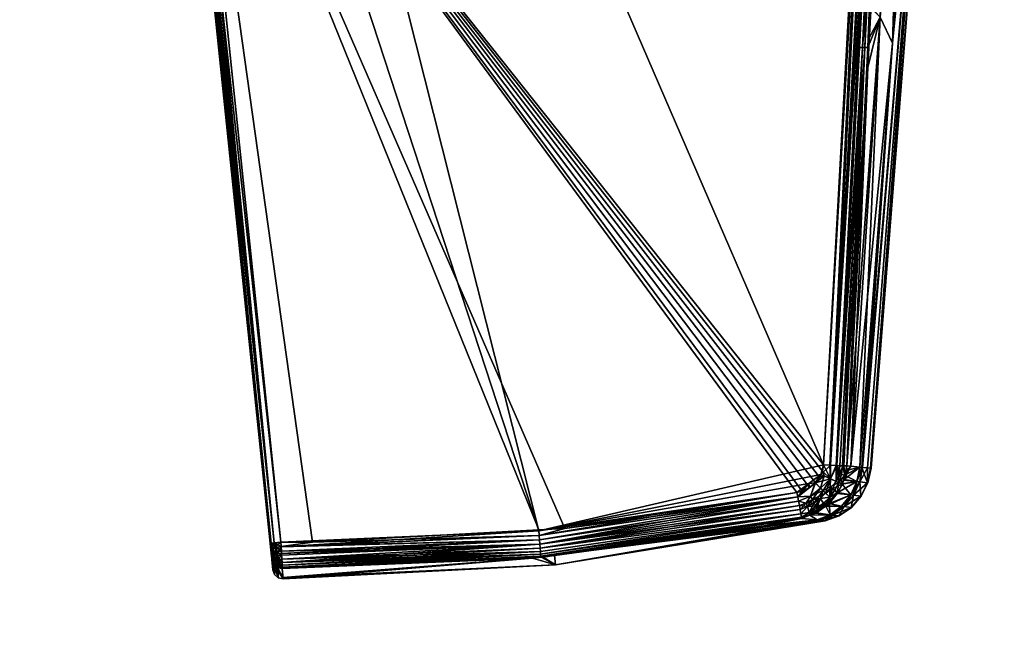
# Model space of a CAD drawing. Extents: x -0.061 to 0.061, y -0.223 to 0.032.
# Tile 391 of 656: x 0.031 to 0.06, y -0.07 to -0.052. Entities that reach past the tile are written whole.
import ezdxf

# ---------------------------------------------------------------- set-up
doc = ezdxf.new("R2010")
doc.units = 0
doc.layers.add('mesh', color=7, linetype='CONTINUOUS')

msp = doc.modelspace()

# ---------------------------------------------------------------- meshes
at = {"layer": 'mesh'}
mesh = msp.add_polyface(dxfattribs=at)
corners = [(0.021461, -0.107589, 0.272579), (0.024872, -0.003256, 0.261975), (0.024909, -0.003871, 0.261461), (0.011002, 0.01908, 0.280677), (0.011928, -0.092105, 0.285532), (0.008217, -0.090384, 0.286974), (0.015077, 0.016488, 0.278506), (0.017332, 0.014631, 0.276951), (0.01382, 0.017417, 0.279284), (0.024507, -0.007579, 0.258357), (0.024465, -0.00797, 0.25803), (0.024426, -0.008109, 0.257913), (0.021933, -0.014976, 0.252163), (0.019829, -0.114715, 0.26662), (0.022962, -0.012764, 0.254016), (0.021675, -0.015531, 0.251699), (0.018929, -0.116367, 0.265239), (0.017846, -0.117934, 0.263927), (0.019465, -0.018792, 0.248969), (0.01924, -0.019033, 0.248767), (0.020643, -0.017053, 0.250425), (0.021432, -0.015889, 0.251399), (0.015178, -0.120756, 0.261566), (0.016825, -0.021613, 0.246607), (0.015069, -0.022989, 0.245454), (0.017563, -0.020824, 0.247267), (0.016592, -0.119402, 0.262699), (0.018656, -0.019656, 0.248245), (0.024483, 0.001064, 0.265593), (0.024665, 0.00027, 0.264928), (0.02105, -0.103957, 0.275617), (0.021948, 0.008469, 0.271791), (0.022156, 0.008134, 0.271511), (0.01893, -0.098811, 0.27992), (0.011926, -0.123072, 0.259628), (0.013843, -0.02395, 0.24465), (0.007659, -0.028932, 0.068221), (0.007688, -0.028882, 0.069975), (0.010023, -0.029357, 0.016933), (0.005012, -0.03057, 0.000398), (0.011466, -0.028778, 0.000398), (0.011453, -0.028745, 0.00029), (0.007972, -0.029759, 0.000511), (0.01147, -0.028787, 0.000511), (0.036306, -0.047188, 0.11189), (0.035772, -0.042089, 0.103978), (0.0331, -0.016673, 0.106398), (0.010707, -0.025725, 0.243164), (0.021049, -0.111222, 0.269542), (0.023386, -0.011826, 0.254801), (0.009501, -0.026197, 0.242768), (0.011788, -0.028755, 0.017019), (0.01125, -0.028965, 0.016821), (0.011255, -0.028974, 0.016925), (0.012044, -0.028637, 0.016996), (0.011668, -0.028767, 0.01674), (0.011237, -0.028935, 0.01668), (0.011217, -0.028886, 0.016558), (0.011666, -0.028712, 0.01662), (0.007875, -0.029384, 0.016255), (0.005645, -0.0302, 0.016306), (0.011083, -0.028555, 0.016242), (0.006876, -0.030335, 0.016954), (0.01115, -0.028723, 0.016351), (0.005694, -0.030458, 0.016538), (0.005706, -0.030515, 0.01664), (0.004951, -0.030198, 0.000013), (0.011327, -0.028428, 0.000013), (0.011285, -0.028323), (0.004968, -0.030304, 0.000051), (0.011402, -0.028616, 0.000112), (0.004996, -0.030477, 0.000193), (0.035722, -0.041606, 0.103966), (0.0331, -0.016673, 0.109602), (0.034823, -0.032937, 0.112258), (0.038372, -0.067033, 0.111377), (0.0331, -0.016081, 0.10331), (0.033219, -0.01608, 0.10308), (0.035899, -0.041595, 0.103695), (0.036031, -0.041582, 0.103669), (0.033131, -0.016082, 0.103184), (0.035791, -0.041604, 0.103777), (0.038372, -0.067034, 0.104623), (0.038403, -0.067034, 0.104491), (0.03849, -0.067027, 0.104386), (0.03868, -0.067009, 0.104324), (0.034855, -0.032937, 0.112389), (0.034941, -0.03293, 0.112493), (0.038403, -0.067034, 0.111509), (0.035132, -0.032912, 0.112553), (0.038489, -0.067027, 0.111614)]
mesh.append_faces([[corners[k] for k in face] for face in [(0, 1, 2, 2), (3, 4, 5, 5), (6, 7, 4, 4), (3, 8, 4, 4), (9, 0, 2, 2), (0, 10, 11, 11), (9, 10, 0, 0), (12, 13, 14, 14), (15, 16, 12, 12), (17, 18, 19, 19), (17, 20, 18, 18), (16, 21, 20, 20), (15, 21, 16, 16), (22, 23, 24, 24), (22, 25, 23, 23), (26, 27, 25, 25), (28, 29, 30, 30), (31, 32, 33, 33), (34, 24, 35, 35), (36, 37, 38, 38), (39, 40, 41, 41), (42, 43, 40, 40), (44, 45, 46, 46), (34, 35, 47, 47), (48, 11, 49, 49), (34, 47, 50, 50), (48, 49, 14, 14), (51, 52, 53, 53), (51, 54, 52, 52), (55, 56, 52, 52), (57, 56, 58, 58), (54, 55, 52, 52), (59, 60, 61, 61), (38, 53, 52, 52), (52, 62, 38, 38), (60, 63, 61, 61), (64, 57, 63, 63), (65, 56, 57, 57), (42, 61, 43, 43), (42, 59, 61, 61), (66, 67, 68, 68), (69, 70, 67, 67), (71, 41, 70, 70), (46, 45, 72, 72), (73, 74, 44, 44), (75, 45, 44, 44), (76, 46, 72, 72), (77, 78, 79, 79), (80, 81, 78, 78), (76, 72, 81, 81), (82, 72, 45, 45), (83, 81, 72, 72), (84, 78, 81, 81), (85, 79, 78, 78), (74, 75, 44, 44), (86, 75, 74, 74), (87, 88, 86, 86), (89, 90, 87, 87)]])
mesh = msp.add_polyface(dxfattribs=at)
corners = [(0.011928, -0.092105, 0.285532), (0.017594, 0.014332, 0.276701), (0.01518, -0.094421, 0.283593), (0.046193, -0.06681, 0.104593), (0.046181, -0.066651, 0.104579), (0.039602, -0.067008, 0.104357), (0.038395, -0.067261, 0.111218), (0.038372, -0.067034, 0.104623), (0.038372, -0.067033, 0.111377), (0.038389, -0.067198, 0.104655), (0.038403, -0.067342, 0.104739), (0.038414, -0.067451, 0.104867), (0.03842, -0.067513, 0.105023), (0.038393, -0.067239, 0.111328), (0.038688, -0.067136, 0.104338), (0.03868, -0.067009, 0.104324), (0.046204, -0.06694, 0.104629), (0.038696, -0.067272, 0.104376), (0.038703, -0.067389, 0.104431), (0.046213, -0.067065, 0.104688), (0.038714, -0.067602, 0.104609), (0.046227, -0.067278, 0.10487), (0.046221, -0.06718, 0.10477), (0.0387, -0.067337, 0.111597), (0.046213, -0.067065, 0.111312), (0.038709, -0.067503, 0.111489), (0.038689, -0.067144, 0.111661), (0.046204, -0.06694, 0.111371), (0.046193, -0.06681, 0.111407), (0.046182, -0.066681, 0.111421), (0.03868, -0.067009, 0.111676), (0.03847, -0.067359, 0.104532), (0.038526, -0.067477, 0.104563), (0.038407, -0.067306, 0.104634), (0.038567, -0.067274, 0.104404), (0.038575, -0.06739, 0.10446), (0.038461, -0.067256, 0.104481), (0.038558, -0.067151, 0.104367), (0.038451, -0.067146, 0.104448), (0.03849, -0.067027, 0.104386), (0.038403, -0.067034, 0.104491), (0.038422, -0.067452, 0.111241), (0.038414, -0.067452, 0.111132), (0.038428, -0.067291, 0.111443), (0.03844, -0.067423, 0.111355), (0.038571, -0.067337, 0.111569), (0.038588, -0.067588, 0.11137), (0.038414, -0.06714, 0.111496), (0.0385, -0.067151, 0.111598), (0.038403, -0.067034, 0.111509), (0.038489, -0.067027, 0.111614)]
mesh.append_faces([[corners[k] for k in face] for face in [(0, 1, 2, 2), (3, 4, 5, 5), (6, 7, 8, 8), (9, 7, 6, 6), (6, 10, 9, 9), (6, 11, 10, 10), (12, 11, 6, 6), (6, 8, 13, 13), (14, 5, 15, 15), (14, 3, 5, 5), (14, 16, 3, 3), (17, 16, 14, 14), (18, 19, 17, 17), (19, 18, 20, 20), (21, 22, 20, 20), (23, 24, 25, 25), (26, 27, 23, 23), (26, 28, 27, 27), (29, 26, 30, 30), (29, 28, 26, 26), (31, 10, 32, 32), (33, 10, 31, 31), (9, 10, 33, 33), (34, 18, 17, 17), (34, 35, 18, 18), (31, 35, 34, 34), (31, 32, 35, 35), (36, 32, 31, 31), (9, 31, 36, 36), (9, 33, 31, 31), (37, 17, 14, 14), (37, 34, 17, 17), (37, 31, 34, 34), (38, 31, 37, 37), (38, 36, 31, 31), (7, 36, 38, 38), (7, 9, 36, 36), (39, 14, 15, 15), (39, 37, 14, 14), (40, 37, 39, 39), (40, 38, 37, 37), (7, 38, 40, 40), (41, 42, 6, 6), (13, 41, 6, 6), (43, 41, 13, 13), (43, 44, 41, 41), (45, 44, 43, 43), (23, 46, 45, 45), (47, 13, 8, 8), (47, 43, 13, 13), (48, 43, 47, 47), (48, 45, 43, 43), (26, 45, 48, 48), (26, 23, 45, 45), (49, 47, 8, 8), (50, 47, 49, 49), (50, 48, 47, 47), (30, 48, 50, 50), (30, 26, 48, 48)]])
mesh = msp.add_polyface(dxfattribs=at)
corners = [(0, -0.12621, 0.257), (-0.000441, -0.02814, 0.241141), (-0.004188, -0.125852, 0.2573), (0.004188, -0.125852, 0.2573), (0.002811, -0.027938, 0.24131), (0.004839, -0.027609, 0.241586), (0.003633, -0.027878, 0.24136), (0.021358, -0.109415, 0.271053), (0.018049, -0.209659, 0.282953), (0.021461, -0.107589, 0.272579), (0.021358, -0.105764, 0.274105), (0.017696, -0.207286, 0.285093), (0.02105, -0.103957, 0.275617), (0.017222, -0.20632, 0.285979), (0.020539, -0.102184, 0.277099), (0.006097, -0.19894, 0.292792), (0.004189, -0.089324, 0.287861), (0.008217, -0.090384, 0.286974), (0.002686, -0.198404, 0.293293), (0, -0.088966, 0.288161), (-0.000507, -0.198253, 0.293435), (-0.004189, -0.089324, 0.287861), (-0.004088, -0.19854, 0.293168), (-0.008217, -0.090384, 0.286974), (0.01518, -0.094421, 0.283593), (0.02065, 0.010549, 0.273533), (0.017848, -0.097243, 0.281232), (0.01893, -0.098811, 0.27992), (0.022936, 0.00625, 0.269934), (0.01983, -0.100463, 0.278538), (0.024426, -0.008109, 0.257913), (0.021049, -0.111222, 0.269542), (0.021933, -0.014976, 0.252163), (0.018929, -0.116367, 0.265239), (0.019829, -0.114715, 0.26662), (0.020643, -0.017053, 0.250425), (0.017846, -0.117934, 0.263927), (0.008215, -0.124793, 0.258187), (0.005551, -0.027451, 0.241719), (0.011926, -0.123072, 0.259628), (0.009501, -0.026197, 0.242768), (0.016592, -0.119402, 0.262699), (0.017563, -0.020824, 0.247267), (0.015178, -0.120756, 0.261566), (0.01924, -0.019033, 0.248767), (0.018656, -0.019656, 0.248245), (0.024362, 0.001591, 0.266033), (0.024872, -0.003256, 0.261975), (-0.009494, -0.02619, 0.242774), (-0.010697, -0.025709, 0.243177), (-0.008215, -0.124793, 0.258187), (-0.005549, -0.02745, 0.241719), (-0.003889, -0.027839, 0.241393), (-0.004841, -0.027616, 0.24158), (0.011928, -0.092105, 0.285532), (0.01097, -0.146878, 0.288646), (0.013961, -0.148805, 0.287033), (0.016414, -0.151152, 0.28507), (0.021948, 0.008469, 0.271791), (0.017406, -0.167057, 0.271782), (0.018233, -0.165683, 0.27293), (0.020537, -0.112995, 0.268059), (0.022962, -0.012764, 0.254016), (0.015069, -0.022989, 0.245454), (0.016412, -0.16836, 0.270692), (0.016675, -0.205206, 0.287), (0.038743, -0.068076, 0.107466), (0.045997, -0.067469, 0.105223), (0.038719, -0.067775, 0.104964), (0.03874, -0.068032, 0.107995), (0.046666, -0.067663, 0.108), (0.038719, -0.067775, 0.111036), (0.046308, -0.067441, 0.110766), (0.038719, -0.067739, 0.104842), (0.038595, -0.067715, 0.104848), (0.03842, -0.067513, 0.110977), (0.038494, -0.067944, 0.107471), (0.038444, -0.067808, 0.107476), (0.038458, -0.067629, 0.111001), (0.038602, -0.068041, 0.107467), (0.038597, -0.06775, 0.111029), (0.03842, -0.067513, 0.105023), (0.038517, -0.067701, 0.104983), (0.038595, -0.067715, 0.111151), (0.038719, -0.067737, 0.111164)]
mesh.append_faces([[corners[k] for k in face] for face in [(0, 1, 2, 2), (3, 4, 0, 0), (5, 6, 3, 3), (7, 8, 9, 9), (10, 11, 12, 12), (12, 13, 14, 14), (15, 16, 17, 17), (18, 19, 16, 16), (20, 21, 19, 19), (21, 22, 23, 23), (24, 25, 26, 26), (27, 28, 29, 29), (7, 30, 31, 31), (9, 30, 7, 7), (32, 33, 34, 34), (33, 35, 36, 36), (3, 37, 38, 38), (39, 40, 37, 37), (41, 42, 43, 43), (44, 45, 41, 41), (46, 14, 29, 29), (46, 12, 14, 14), (10, 47, 9, 9), (12, 47, 10, 10), (48, 49, 50, 50), (2, 51, 50, 50), (52, 53, 2, 2), (54, 55, 17, 17), (54, 56, 55, 55), (24, 56, 54, 54), (26, 57, 24, 24), (26, 27, 57, 57), (58, 27, 26, 26), (59, 33, 36, 36), (60, 34, 33, 33), (61, 62, 34, 34), (31, 62, 61, 61), (39, 43, 63, 63), (41, 36, 44, 44), (41, 64, 36, 36), (43, 64, 41, 41), (29, 65, 27, 27), (66, 67, 68, 68), (69, 70, 66, 66), (71, 72, 69, 69), (68, 73, 74, 74), (75, 76, 77, 77), (78, 79, 76, 76), (80, 79, 78, 78), (80, 66, 79, 79), (71, 66, 80, 80), (76, 81, 77, 77), (79, 82, 76, 76), (66, 82, 79, 79), (66, 68, 82, 82), (69, 66, 71, 71), (71, 83, 84, 84), (71, 80, 83, 83)]])
mesh = msp.add_polyface(dxfattribs=at)
corners = [(0.024483, 0.001064, 0.265593), (0.02105, -0.103957, 0.275617), (0.024362, 0.001591, 0.266033), (0.024665, 0.00027, 0.264928), (0.024872, -0.003256, 0.261975), (0.022497, -0.021311, 0.000511), (0.024869, -0.014463, 0.097452), (0.026553, -0.015976, 0.000511), (0.021861, -0.021852, 0.000511), (0.023974, -0.015838, 0.099669), (0.023018, -0.017076, 0.10289), (0.022986, -0.017108, 0.103827), (0.023857, -0.016008, 0.100531), (0.023746, -0.016133, 0.100436), (0.02365, -0.016939, 0.107468), (0.024321, -0.016472, 0.104242), (0.024072, -0.016508, 0.104183), (0.023903, -0.016894, 0.107482), (0.023723, -0.016717, 0.110785), (0.024131, -0.01685, 0.109066), (0.024183, -0.016824, 0.108001), (0.023975, -0.016675, 0.110753), (0.024261, -0.015855, 0.113971), (0.024286, -0.016585, 0.110708), (0.02443, -0.016339, 0.112234), (0.024275, -0.016778, 0.106136), (0.024618, -0.016395, 0.104317), (0.024208, -0.016812, 0.107501), (0.023401, -0.017014, 0.107452), (0.023827, -0.016574, 0.104119), (0.023475, -0.016788, 0.110822), (0.024018, -0.015913, 0.114051), (0.02316, -0.017116, 0.107436), (0.023591, -0.016669, 0.104049), (0.023235, -0.016887, 0.110862), (0.023784, -0.015999, 0.11414), (0.02421, -0.015712, 0.100778), (0.023167, -0.01694, 0.103902), (0.02337, -0.016792, 0.103977), (0.0228, -0.017162, 0.110951), (0.023192, -0.016415, 0.114438), (0.023367, -0.016254, 0.114336), (0.024021, -0.015849, 0.100655), (0.023009, -0.017013, 0.110906), (0.023566, -0.016114, 0.114236), (0.022932, -0.017245, 0.10742), (0.026544, -0.015971, 0.000398), (0.02249, -0.021304, 0.000398), (0.0331, -0.016267, 0.108), (0.0331, -0.016673, 0.109602), (0.0331, -0.016673, 0.106398), (0.031505, -0.016755, 0.108), (0.031505, -0.016184, 0.103663), (0.031653, -0.016144, 0.112326), (0.031653, -0.016713, 0.108), (0.031761, -0.016038, 0.112297), (0.031761, -0.016604, 0.108), (0.022364, -0.021184, 0.000112), (0.026124, -0.015718), (0.022135, -0.020967), (0.026313, -0.015832, 0.000051), (0.022464, -0.021279, 0.00029), (0.026463, -0.015922, 0.000193), (0.0322, -0.01675, 0.108), (0.0328, -0.016179, 0.112335), (0.0328, -0.01675, 0.108), (0.0329, -0.016153, 0.112328), (0.0329, -0.016723, 0.108), (0.0321, -0.016153, 0.103672), (0.0321, -0.016723, 0.108)]
mesh.append_faces([[corners[k] for k in face] for face in [(0, 1, 2, 2), (1, 3, 4, 4), (5, 6, 7, 7), (8, 9, 6, 6), (10, 11, 12, 12), (12, 13, 10, 10), (14, 15, 16, 16), (14, 17, 15, 15), (18, 17, 14, 14), (17, 19, 20, 20), (17, 21, 19, 19), (18, 21, 17, 17), (18, 22, 21, 21), (21, 23, 19, 19), (21, 24, 23, 23), (15, 25, 26, 26), (17, 25, 15, 15), (17, 27, 25, 25), (20, 27, 17, 17), (28, 16, 29, 29), (28, 14, 16, 16), (30, 14, 28, 28), (30, 18, 14, 14), (31, 18, 30, 30), (32, 29, 33, 33), (32, 28, 29, 29), (34, 28, 32, 32), (34, 30, 28, 28), (35, 30, 34, 34), (36, 37, 38, 38), (39, 40, 41, 41), (42, 11, 37, 37), (42, 12, 11, 11), (34, 43, 44, 44), (32, 43, 34, 34), (33, 45, 32, 32), (33, 38, 45, 45), (5, 46, 47, 47), (5, 7, 46, 46), (48, 49, 50, 50), (51, 20, 19, 19), (51, 27, 20, 20), (51, 25, 27, 27), (52, 25, 51, 51), (52, 26, 25, 25), (51, 23, 24, 24), (19, 23, 51, 51), (51, 53, 54, 54), (54, 55, 56, 56), (57, 58, 59, 59), (57, 60, 58, 58), (61, 60, 57, 57), (61, 62, 60, 60), (47, 62, 61, 61), (47, 46, 62, 62), (63, 64, 65, 65), (65, 66, 67, 67), (63, 68, 69, 69)]])
mesh = msp.add_polyface(dxfattribs=at)
corners = [(0.059592, -0.015693, 0.107009), (0.057621, -0.040956, 0.106989), (0.057727, -0.040912, 0.108), (0.056815, -0.041159, 0.105144), (0.057159, -0.030545, 0.104568), (0.056504, -0.041199, 0.104748), (0.057542, -0.030237, 0.104969), (0.057085, -0.041109, 0.10557), (0.057882, -0.029846, 0.10541), (0.057491, -0.041001, 0.106498), (0.058172, -0.029418, 0.105883), (0.057311, -0.041055, 0.106023), (0.059252, -0.015693, 0.105999), (0.05646, -0.052498, 0.10616), (0.056105, -0.051746, 0.105312), (0.059592, -0.015693, 0.10899), (0.057621, -0.040956, 0.109011), (0.059715, -0.015693, 0.108), (0.057085, -0.041109, 0.11043), (0.058172, -0.029418, 0.110117), (0.057311, -0.041055, 0.109977), (0.057882, -0.029846, 0.11059), (0.056815, -0.041159, 0.110856), (0.057542, -0.030237, 0.111031), (0.056504, -0.041199, 0.111252), (0.057159, -0.030545, 0.111432), (0.059252, -0.015693, 0.110001), (0.059355, -0.015693, 0.109735), (0.057491, -0.041001, 0.109502), (0.056105, -0.051746, 0.110688), (0.05646, -0.052498, 0.10984), (0.057259, -0.016138, 0.112135), (0.056014, -0.040457, 0.111643), (0.055862, -0.040449, 0.111663), (0.056328, -0.041205, 0.104627), (0.056057, -0.046552, 0.104767), (0.056863, -0.030672, 0.10435), (0.056366, -0.040473, 0.104608), (0.056983, -0.028312, 0.104288), (0.059569, -0.015693, 0.106819), (0.057369, -0.016143, 0.103891), (0.056089, -0.040461, 0.104379), (0.056782, -0.028305, 0.104144), (0.056297, -0.040471, 0.104485), (0.055982, -0.04655, 0.104634), (0.055802, -0.040446, 0.104337), (0.057148, -0.016132, 0.103847), (0.055661, -0.05263, 0.104783), (0.05688, -0.030677, 0.111655), (0.056993, -0.028313, 0.111713), (0.056374, -0.041209, 0.111394), (0.056413, -0.040475, 0.111414), (0.059568, -0.015693, 0.10918), (0.056093, -0.046555, 0.111249), (0.055835, -0.051452, 0.111115), (0.056297, -0.040471, 0.111515), (0.056162, -0.040465, 0.111593), (0.056782, -0.028305, 0.111856), (0.057369, -0.016143, 0.112109), (0.055982, -0.04655, 0.111366), (0.055589, -0.052626, 0.111274)]
mesh.append_faces([[corners[k] for k in face] for face in [(0, 1, 2, 2), (3, 4, 5, 5), (3, 6, 4, 4), (7, 6, 3, 3), (7, 8, 6, 6), (9, 10, 11, 11), (12, 10, 9, 9), (13, 1, 9, 9), (14, 3, 5, 5), (13, 7, 3, 3), (11, 8, 7, 7), (10, 8, 11, 11), (15, 2, 16, 16), (15, 17, 2, 2), (18, 19, 20, 20), (18, 21, 19, 19), (22, 21, 18, 18), (22, 23, 21, 21), (24, 23, 22, 22), (24, 25, 23, 23), (26, 27, 28, 28), (18, 29, 22, 22), (20, 30, 18, 18), (19, 28, 20, 20), (19, 26, 28, 28), (31, 32, 33, 33), (5, 34, 35, 35), (4, 36, 37, 37), (4, 38, 36, 36), (5, 37, 34, 34), (5, 4, 37, 37), (9, 1, 39, 39), (40, 41, 42, 42), (36, 38, 37, 37), (38, 43, 37, 37), (42, 43, 38, 38), (42, 41, 43, 43), (35, 34, 44, 44), (45, 41, 46, 46), (43, 34, 37, 37), (43, 44, 34, 34), (41, 47, 43, 43), (25, 48, 49, 49), (24, 50, 51, 51), (51, 25, 24, 24), (51, 48, 25, 25), (28, 52, 16, 16), (24, 53, 50, 50), (22, 54, 24, 24), (49, 51, 55, 55), (48, 51, 49, 49), (55, 56, 57, 57), (58, 56, 32, 32), (53, 51, 50, 50), (59, 51, 53, 53), (59, 55, 51, 51), (57, 49, 55, 55), (55, 60, 56, 56), (59, 60, 55, 55)]])
mesh = msp.add_polyface(dxfattribs=at)
corners = [(0.054032, -0.0653, 0.111177), (0.05405, -0.065417, 0.111174), (0.053836, -0.06552, 0.111179), (0.053683, -0.065563, 0.111184), (0.038372, -0.067033, 0.111377), (0.038372, -0.067034, 0.104623), (0.035772, -0.042089, 0.103978), (0.036031, -0.041582, 0.103669), (0.055802, -0.040446, 0.104337), (0.057148, -0.016132, 0.103847), (0.054456, -0.06476, 0.104826), (0.054424, -0.06494, 0.104829), (0.054346, -0.065118, 0.10483), (0.054223, -0.065278, 0.104829), (0.046934, -0.06661, 0.104604), (0.053683, -0.065563, 0.104816), (0.054046, -0.06542, 0.104826), (0.053835, -0.065521, 0.104821), (0.046181, -0.066651, 0.104579), (0.039602, -0.067008, 0.104357), (0.03868, -0.067009, 0.104324), (0.053709, -0.065689, 0.104835), (0.054137, -0.065771, 0.104919), (0.05452, -0.065578, 0.10497), (0.054374, -0.065434, 0.104868), (0.054084, -0.065669, 0.104869), (0.053734, -0.065816, 0.104873), (0.053953, -0.065869, 0.104924), (0.054363, -0.065734, 0.104979), (0.054639, -0.065697, 0.105126), (0.054479, -0.065083, 0.10484), (0.054664, -0.065167, 0.104904), (0.035132, -0.032912, 0.112553), (0.046182, -0.066681, 0.111421), (0.03868, -0.067009, 0.111676), (0.03341, -0.016072, 0.112983), (0.05422, -0.065282, 0.111171), (0.054381, -0.065038, 0.111171), (0.054456, -0.06476, 0.111174), (0.055862, -0.040449, 0.111663), (0.053709, -0.065689, 0.111165), (0.054185, -0.065866, 0.111012), (0.054449, -0.065508, 0.111089), (0.054363, -0.065734, 0.111021), (0.054084, -0.065669, 0.111131), (0.053734, -0.065816, 0.111127), (0.053953, -0.065869, 0.111076), (0.054639, -0.065697, 0.110874), (0.054664, -0.065167, 0.111096), (0.038403, -0.067034, 0.104491), (0.035722, -0.041606, 0.103966), (0.03849, -0.067027, 0.104386), (0.035791, -0.041604, 0.103777), (0.035899, -0.041595, 0.103695), (0.034855, -0.032937, 0.112389), (0.038403, -0.067034, 0.111509), (0.034941, -0.03293, 0.112493), (0.038489, -0.067027, 0.111614)]
mesh.append_faces([[corners[k] for k in face] for face in [(0, 1, 2, 2), (2, 3, 0, 0), (4, 5, 6, 6), (7, 8, 9, 9), (7, 10, 8, 8), (7, 11, 10, 10), (7, 12, 11, 11), (7, 13, 12, 12), (7, 14, 15, 15), (7, 16, 13, 13), (7, 17, 16, 16), (15, 17, 7, 7), (7, 18, 14, 14), (7, 19, 18, 18), (20, 19, 7, 7), (21, 17, 15, 15), (21, 16, 17, 17), (22, 23, 24, 24), (25, 21, 26, 26), (13, 21, 25, 25), (13, 16, 21, 21), (25, 24, 13, 13), (25, 22, 24, 24), (27, 22, 25, 25), (28, 29, 23, 23), (30, 31, 11, 11), (31, 10, 11, 11), (30, 12, 13, 13), (30, 11, 12, 12), (24, 30, 13, 13), (24, 31, 30, 30), (23, 31, 24, 24), (23, 22, 28, 28), (32, 33, 34, 34), (32, 35, 33, 33), (0, 36, 1, 1), (0, 37, 36, 36), (0, 33, 37, 37), (33, 38, 37, 37), (35, 38, 33, 33), (35, 39, 38, 38), (40, 3, 2, 2), (41, 42, 43, 43), (44, 42, 41, 41), (36, 42, 44, 44), (40, 44, 45, 45), (40, 36, 44, 44), (40, 1, 36, 36), (2, 1, 40, 40), (41, 46, 44, 44), (42, 47, 43, 43), (36, 48, 42, 42), (36, 37, 48, 48), (49, 50, 5, 5), (51, 52, 49, 49), (20, 53, 51, 51), (54, 55, 4, 4), (56, 57, 55, 55), (32, 34, 57, 57)]])
mesh = msp.add_polyface(dxfattribs=at)
corners = [(0.055511, -0.064825, 0.106113), (0.056105, -0.051746, 0.105312), (0.055255, -0.064802, 0.105528), (0.05646, -0.052498, 0.10616), (0.055829, -0.064858, 0.107677), (0.057621, -0.040956, 0.106989), (0.055735, -0.064848, 0.107154), (0.057727, -0.040912, 0.108), (0.055839, -0.064859, 0.108), (0.057491, -0.041001, 0.106498), (0.057311, -0.041055, 0.106023), (0.056815, -0.041159, 0.105144), (0.057085, -0.041109, 0.10557), (0.055829, -0.064858, 0.108323), (0.057621, -0.040956, 0.109011), (0.055735, -0.064848, 0.108846), (0.057491, -0.041001, 0.109502), (0.05646, -0.052498, 0.10984), (0.056105, -0.051746, 0.110688), (0.055255, -0.064802, 0.110472), (0.055742, -0.053205, 0.111068), (0.055511, -0.064825, 0.109887), (0.057085, -0.041109, 0.11043), (0.057311, -0.041055, 0.109977), (0.055132, -0.06479, 0.105247), (0.055749, -0.052632, 0.104927), (0.05576, -0.052402, 0.104921), (0.05584, -0.051487, 0.10494), (0.055576, -0.064832, 0.106315), (0.056504, -0.041199, 0.104748), (0.056057, -0.046552, 0.104767), (0.055661, -0.05263, 0.104783), (0.055982, -0.04655, 0.104634), (0.05483, -0.064779, 0.104934), (0.054934, -0.064784, 0.105011), (0.055509, -0.052623, 0.104677), (0.055802, -0.040446, 0.104337), (0.054641, -0.06477, 0.104854), (0.056089, -0.040461, 0.104379), (0.054456, -0.06476, 0.104826), (0.056297, -0.040471, 0.104485), (0.055132, -0.06479, 0.110753), (0.055595, -0.064833, 0.109627), (0.055835, -0.051452, 0.111115), (0.055772, -0.052633, 0.111083), (0.056504, -0.041199, 0.111252), (0.056093, -0.046555, 0.111249), (0.056815, -0.041159, 0.110856), (0.055589, -0.052626, 0.111274), (0.05501, -0.064787, 0.110916), (0.054849, -0.06478, 0.111053), (0.056162, -0.040465, 0.111593), (0.054657, -0.064771, 0.111139), (0.056014, -0.040457, 0.111643), (0.055862, -0.040449, 0.111663), (0.054456, -0.06476, 0.111174), (0.055982, -0.04655, 0.111366)]
mesh.append_faces([[corners[k] for k in face] for face in [(0, 1, 2, 2), (0, 3, 1, 1), (4, 5, 6, 6), (4, 7, 5, 5), (8, 7, 4, 4), (9, 10, 3, 3), (3, 11, 1, 1), (10, 12, 3, 3), (7, 8, 13, 13), (14, 13, 15, 15), (14, 7, 13, 13), (16, 14, 17, 17), (18, 19, 20, 20), (17, 19, 18, 18), (17, 21, 19, 19), (22, 17, 18, 18), (23, 16, 17, 17), (24, 2, 1, 1), (1, 25, 24, 24), (1, 26, 25, 25), (27, 26, 1, 1), (28, 3, 0, 0), (28, 6, 5, 5), (3, 28, 5, 5), (27, 29, 30, 30), (1, 29, 27, 27), (27, 25, 26, 26), (27, 30, 25, 25), (25, 31, 24, 24), (25, 32, 31, 31), (30, 32, 25, 25), (31, 33, 34, 34), (35, 33, 31, 31), (36, 37, 38, 38), (39, 37, 36, 36), (40, 31, 32, 32), (38, 35, 31, 31), (38, 33, 35, 35), (38, 37, 33, 33), (19, 41, 20, 20), (42, 14, 15, 15), (42, 17, 14, 14), (43, 20, 44, 44), (18, 20, 43, 43), (42, 21, 17, 17), (45, 43, 46, 46), (47, 18, 43, 43), (20, 41, 44, 44), (48, 49, 50, 50), (44, 49, 48, 48), (41, 49, 44, 44), (50, 51, 48, 48), (52, 51, 50, 50), (52, 53, 51, 51), (52, 54, 53, 53), (55, 54, 52, 52), (46, 48, 56, 56), (46, 44, 48, 48), (43, 44, 46, 46)]])
mesh = msp.add_polyface(dxfattribs=at)
corners = [(0.055255, -0.064802, 0.105528), (0.055118, -0.06492, 0.105249), (0.055511, -0.064825, 0.106113), (0.055741, -0.065281, 0.107681), (0.055839, -0.064859, 0.108), (0.055829, -0.064858, 0.107677), (0.05575, -0.065282, 0.108), (0.055548, -0.065669, 0.107691), (0.055735, -0.064848, 0.107154), (0.055249, -0.065634, 0.106183), (0.055511, -0.065256, 0.106388), (0.055428, -0.065247, 0.106131), (0.055829, -0.064858, 0.108323), (0.055741, -0.065281, 0.108319), (0.055735, -0.064848, 0.108846), (0.055511, -0.065256, 0.109612), (0.05504, -0.065206, 0.105262), (0.055011, -0.065311, 0.105267), (0.055081, -0.065058, 0.105256), (0.055132, -0.06479, 0.105247), (0.054874, -0.065558, 0.105289), (0.055576, -0.064832, 0.106315), (0.055661, -0.05263, 0.104783), (0.055048, -0.064788, 0.105121), (0.054934, -0.064784, 0.105011), (0.05483, -0.065242, 0.105021), (0.054902, -0.065017, 0.105013), (0.05483, -0.064779, 0.104934), (0.054723, -0.065452, 0.10503), (0.054641, -0.06477, 0.104854), (0.054664, -0.065167, 0.104904), (0.054456, -0.06476, 0.104826), (0.05452, -0.065578, 0.10497), (0.055595, -0.064833, 0.109627), (0.055428, -0.065247, 0.109869), (0.054996, -0.065316, 0.110731), (0.055057, -0.065186, 0.11074), (0.055249, -0.065634, 0.109817), (0.055255, -0.064802, 0.110472), (0.055081, -0.065059, 0.110744), (0.055132, -0.06479, 0.110753), (0.055511, -0.064825, 0.109887), (0.054977, -0.065035, 0.110914), (0.054849, -0.06478, 0.111053), (0.05501, -0.064787, 0.110916), (0.0549, -0.065273, 0.110904), (0.05465, -0.065401, 0.111038), (0.054664, -0.065167, 0.111096), (0.054859, -0.065589, 0.110708), (0.054657, -0.064771, 0.111139), (0.054381, -0.065038, 0.111171), (0.054456, -0.06476, 0.111174), (0.054449, -0.065508, 0.111089)]
mesh.append_faces([[corners[k] for k in face] for face in [(0, 1, 2, 2), (3, 4, 5, 5), (3, 6, 4, 4), (7, 6, 3, 3), (5, 8, 3, 3), (9, 10, 11, 11), (12, 6, 13, 13), (12, 4, 6, 6), (14, 13, 15, 15), (14, 12, 13, 13), (11, 16, 17, 17), (11, 18, 16, 16), (2, 18, 11, 11), (2, 1, 18, 18), (0, 19, 1, 1), (20, 11, 17, 17), (3, 21, 10, 10), (3, 8, 21, 21), (11, 21, 2, 2), (11, 10, 21, 21), (22, 23, 19, 19), (22, 24, 23, 23), (25, 26, 27, 27), (19, 18, 1, 1), (23, 18, 19, 19), (23, 26, 18, 18), (24, 26, 23, 23), (24, 27, 26, 26), (28, 17, 25, 25), (26, 17, 18, 18), (26, 25, 17, 17), (29, 30, 27, 27), (30, 29, 31, 31), (17, 16, 18, 18), (25, 30, 32, 32), (25, 27, 30, 30), (15, 33, 14, 14), (34, 35, 36, 36), (37, 35, 34, 34), (38, 39, 40, 40), (38, 36, 39, 39), (41, 36, 38, 38), (41, 34, 36, 36), (33, 34, 41, 41), (33, 15, 34, 34), (42, 43, 44, 44), (39, 35, 45, 45), (45, 46, 47, 47), (35, 48, 45, 45), (39, 36, 35, 35), (43, 47, 49, 49), (50, 51, 49, 49), (47, 50, 49, 49), (39, 44, 40, 40), (39, 42, 44, 44), (45, 42, 39, 39), (45, 43, 42, 42), (47, 43, 45, 45), (52, 47, 46, 46)]])
mesh = msp.add_polyface(dxfattribs=at)
corners = [(0.055548, -0.065669, 0.107691), (0.055557, -0.06567, 0.108), (0.05575, -0.065282, 0.108), (0.055265, -0.065995, 0.107707), (0.055273, -0.065996, 0.108), (0.054908, -0.066239, 0.107728), (0.054916, -0.06624, 0.108), (0.054502, -0.066385, 0.107752), (0.054719, -0.066218, 0.106603), (0.055059, -0.065971, 0.106507), (0.055328, -0.065643, 0.106434), (0.055741, -0.065281, 0.107681), (0.055511, -0.065256, 0.106388), (0.055249, -0.065634, 0.106183), (0.054984, -0.065962, 0.106267), (0.05465, -0.06621, 0.106377), (0.054269, -0.066362, 0.106505), (0.05462, -0.06588, 0.110668), (0.054984, -0.065962, 0.109733), (0.05465, -0.06621, 0.109623), (0.055249, -0.065634, 0.109817), (0.055265, -0.065995, 0.108293), (0.054908, -0.066239, 0.108272), (0.055548, -0.065669, 0.108309), (0.055741, -0.065281, 0.108319), (0.055059, -0.065971, 0.109493), (0.054719, -0.066218, 0.109397), (0.055328, -0.065643, 0.109566), (0.055511, -0.065256, 0.109612), (0.055428, -0.065247, 0.109869), (0.054874, -0.065558, 0.105289), (0.055428, -0.065247, 0.106131), (0.054524, -0.065963, 0.105348), (0.054498, -0.065925, 0.105245), (0.054639, -0.065697, 0.105126), (0.055011, -0.065311, 0.105267), (0.054723, -0.065452, 0.10503), (0.05452, -0.065578, 0.10497), (0.05483, -0.065242, 0.105021), (0.05425, -0.066149, 0.110603), (0.054859, -0.065589, 0.110708), (0.054996, -0.065316, 0.110731), (0.054462, -0.065873, 0.110853), (0.054639, -0.065697, 0.110874), (0.0549, -0.065273, 0.110904), (0.054786, -0.065496, 0.110891), (0.05465, -0.065401, 0.111038), (0.054449, -0.065508, 0.111089)]
mesh.append_faces([[corners[k] for k in face] for face in [(0, 1, 2, 2), (3, 1, 0, 0), (3, 4, 1, 1), (5, 4, 3, 3), (5, 6, 4, 4), (7, 6, 5, 5), (3, 8, 5, 5), (3, 9, 8, 8), (0, 9, 3, 3), (0, 10, 9, 9), (11, 10, 0, 0), (11, 12, 10, 10), (13, 10, 12, 12), (14, 10, 13, 13), (14, 9, 10, 10), (15, 9, 14, 14), (15, 8, 9, 9), (16, 8, 15, 15), (17, 18, 19, 19), (17, 20, 18, 18), (21, 6, 22, 22), (21, 4, 6, 6), (23, 4, 21, 21), (23, 1, 4, 4), (24, 1, 23, 23), (24, 2, 1, 1), (25, 22, 26, 26), (25, 21, 22, 22), (27, 21, 25, 25), (27, 23, 21, 21), (28, 23, 27, 27), (28, 24, 23, 23), (18, 26, 19, 19), (18, 25, 26, 26), (20, 25, 18, 18), (20, 27, 25, 25), (29, 27, 20, 20), (29, 28, 27, 27), (30, 13, 31, 31), (14, 32, 15, 15), (13, 32, 14, 14), (13, 30, 32, 32), (33, 30, 34, 34), (33, 32, 30, 30), (30, 35, 36, 36), (34, 36, 37, 37), (34, 30, 36, 36), (36, 38, 37, 37), (19, 39, 17, 17), (40, 20, 17, 17), (20, 40, 41, 41), (17, 42, 43, 43), (44, 45, 46, 46), (44, 40, 45, 45), (45, 43, 46, 46), (40, 43, 45, 45), (40, 17, 43, 43), (47, 46, 43, 43)]])
mesh = msp.add_polyface(dxfattribs=at)
corners = [(0.054064, -0.066224, 0.105433), (0.054269, -0.066362, 0.106505), (0.05465, -0.06621, 0.106377), (0.054058, -0.066198, 0.105314), (0.053819, -0.066317, 0.105482), (0.054288, -0.066077, 0.105277), (0.046221, -0.06718, 0.10477), (0.053779, -0.066056, 0.105012), (0.053758, -0.065941, 0.104931), (0.054041, -0.066142, 0.110801), (0.054288, -0.066077, 0.110723), (0.054058, -0.066198, 0.110686), (0.054261, -0.066022, 0.110829), (0.054063, -0.066222, 0.110566), (0.053758, -0.065941, 0.111069), (0.053953, -0.065869, 0.111076), (0.053779, -0.066056, 0.110988), (0.046213, -0.067065, 0.111312), (0.054524, -0.065963, 0.105348), (0.054219, -0.066166, 0.105403), (0.053953, -0.065869, 0.104924), (0.054084, -0.065669, 0.104869), (0.053734, -0.065816, 0.104873), (0.053988, -0.065974, 0.105), (0.054137, -0.065771, 0.104919), (0.054227, -0.065951, 0.105073), (0.054041, -0.066142, 0.105199), (0.053815, -0.066275, 0.105329), (0.054498, -0.065925, 0.105245), (0.054639, -0.065697, 0.105126), (0.054363, -0.065734, 0.104979), (0.053802, -0.066186, 0.105159), (0.053709, -0.065689, 0.104835), (0.053683, -0.065563, 0.104816), (0.046934, -0.06661, 0.104604), (0.046213, -0.067065, 0.104688), (0.046193, -0.06681, 0.104593), (0.054032, -0.0653, 0.111177), (0.053683, -0.065563, 0.111184), (0.046182, -0.066681, 0.111421), (0.05425, -0.066149, 0.110603), (0.05465, -0.06621, 0.109623), (0.054084, -0.065669, 0.111131), (0.053734, -0.065816, 0.111127), (0.054185, -0.065866, 0.111012), (0.053988, -0.065974, 0.111), (0.054363, -0.065734, 0.111021), (0.053816, -0.066282, 0.110644), (0.053802, -0.066186, 0.110841), (0.05462, -0.06588, 0.110668), (0.054462, -0.065873, 0.110853), (0.054639, -0.065697, 0.110874), (0.046204, -0.06694, 0.111371), (0.053709, -0.065689, 0.111165), (0.046193, -0.06681, 0.111407)]
mesh.append_faces([[corners[k] for k in face] for face in [(0, 1, 2, 2), (3, 4, 0, 0), (5, 3, 0, 0), (6, 7, 8, 8), (9, 10, 11, 11), (9, 12, 10, 10), (10, 13, 11, 11), (14, 15, 16, 16), (17, 14, 16, 16), (2, 18, 19, 19), (0, 2, 19, 19), (5, 0, 19, 19), (20, 21, 22, 22), (23, 24, 20, 20), (23, 25, 24, 24), (26, 25, 23, 23), (26, 3, 25, 25), (27, 3, 26, 26), (28, 29, 30, 30), (5, 18, 28, 28), (19, 18, 5, 5), (3, 27, 4, 4), (26, 31, 27, 27), (23, 31, 26, 26), (23, 7, 31, 31), (23, 8, 7, 7), (20, 8, 23, 23), (20, 22, 8, 8), (5, 25, 3, 3), (28, 25, 5, 5), (30, 25, 28, 28), (30, 24, 25, 25), (32, 33, 34, 34), (32, 35, 22, 22), (34, 36, 32, 32), (35, 8, 22, 22), (37, 38, 39, 39), (13, 40, 41, 41), (42, 15, 43, 43), (44, 45, 15, 15), (44, 9, 45, 45), (44, 12, 9, 9), (44, 46, 12, 12), (10, 40, 13, 13), (47, 11, 13, 13), (47, 9, 11, 11), (48, 9, 47, 47), (48, 45, 9, 9), (16, 45, 48, 48), (16, 15, 45, 45), (14, 43, 15, 15), (10, 49, 40, 40), (10, 50, 49, 49), (12, 50, 10, 10), (46, 50, 12, 12), (46, 51, 50, 50), (52, 53, 43, 43), (38, 53, 54, 54)]])
mesh = msp.add_polyface(dxfattribs=at)
corners = [(0.046636, -0.067391, 0.110756), (0.053819, -0.066317, 0.110518), (0.054269, -0.066362, 0.109495), (0.046666, -0.067663, 0.108), (0.054502, -0.066385, 0.108248), (0.054508, -0.066386, 0.108), (0.054331, -0.066368, 0.109284), (0.054269, -0.066362, 0.106505), (0.052794, -0.066522, 0.105449), (0.054331, -0.066368, 0.106716), (0.053819, -0.066317, 0.105482), (0.054502, -0.066385, 0.107752), (0.046634, -0.06738, 0.105244), (0.054064, -0.066224, 0.105433), (0.054916, -0.06624, 0.108), (0.054908, -0.066239, 0.107728), (0.054719, -0.066218, 0.106603), (0.046934, -0.06661, 0.104604), (0.046181, -0.066651, 0.104579), (0.046193, -0.06681, 0.104593), (0.046231, -0.067413, 0.105107), (0.046229, -0.067436, 0.105231), (0.045997, -0.067469, 0.105223), (0.046221, -0.06718, 0.10477), (0.053758, -0.065941, 0.104931), (0.046213, -0.067065, 0.104688), (0.054063, -0.066222, 0.110566), (0.05465, -0.06621, 0.109623), (0.054908, -0.066239, 0.108272), (0.054719, -0.066218, 0.109397), (0.046213, -0.067065, 0.111312), (0.053779, -0.066056, 0.110988), (0.046221, -0.06718, 0.11123), (0.038696, -0.067272, 0.104376), (0.046204, -0.06694, 0.104629), (0.038714, -0.067602, 0.104609), (0.046227, -0.067278, 0.10487), (0.04623, -0.067357, 0.104984), (0.053709, -0.065689, 0.104835), (0.053815, -0.066275, 0.105329), (0.053802, -0.066186, 0.105159), (0.053779, -0.066056, 0.105012), (0.053816, -0.066282, 0.110644), (0.04623, -0.067357, 0.111016), (0.038717, -0.067679, 0.111284), (0.046227, -0.067278, 0.11113), (0.038709, -0.067503, 0.111489), (0.0387, -0.067337, 0.111597), (0.046204, -0.06694, 0.111371), (0.046182, -0.066681, 0.111421), (0.053683, -0.065563, 0.111184), (0.046193, -0.06681, 0.111407), (0.053734, -0.065816, 0.111127), (0.053709, -0.065689, 0.111165), (0.046308, -0.067441, 0.110766), (0.046231, -0.067413, 0.110893), (0.053802, -0.066186, 0.110841), (0.053758, -0.065941, 0.111069)]
mesh.append_faces([[corners[k] for k in face] for face in [(0, 1, 2, 2), (3, 4, 5, 5), (3, 6, 4, 4), (2, 6, 3, 3), (7, 8, 9, 9), (7, 10, 8, 8), (8, 11, 9, 9), (8, 5, 11, 11), (12, 5, 8, 8), (12, 3, 5, 5), (3, 0, 2, 2), (10, 7, 13, 13), (11, 5, 14, 14), (15, 9, 11, 11), (15, 16, 9, 9), (7, 9, 16, 16), (17, 18, 19, 19), (20, 12, 8, 8), (20, 21, 12, 12), (22, 21, 20, 20), (23, 24, 25, 25), (26, 2, 1, 1), (26, 27, 2, 2), (28, 5, 4, 4), (28, 14, 5, 5), (29, 4, 6, 6), (29, 28, 4, 4), (27, 6, 2, 2), (27, 29, 6, 6), (30, 31, 32, 32), (33, 25, 34, 34), (25, 35, 23, 23), (36, 35, 37, 37), (38, 34, 25, 25), (38, 19, 34, 34), (39, 8, 10, 10), (39, 20, 8, 8), (39, 37, 20, 20), (40, 37, 39, 39), (40, 36, 37, 37), (40, 23, 36, 36), (40, 41, 23, 23), (42, 26, 1, 1), (42, 1, 0, 0), (43, 44, 45, 45), (46, 32, 45, 45), (46, 30, 32, 32), (47, 48, 30, 30), (49, 50, 51, 51), (48, 52, 30, 30), (51, 53, 48, 48), (0, 54, 55, 55), (55, 42, 0, 0), (43, 42, 55, 55), (43, 56, 42, 42), (45, 56, 43, 43), (32, 56, 45, 45), (32, 31, 56, 56), (52, 57, 30, 30)]])
mesh = msp.add_polyface(dxfattribs=at)
corners = [(0.046229, -0.067436, 0.105231), (0.046666, -0.067663, 0.108), (0.046634, -0.06738, 0.105244), (0.045997, -0.067469, 0.105223), (0.046308, -0.067441, 0.110766), (0.046636, -0.067391, 0.110756), (0.038743, -0.068076, 0.107466), (0.03874, -0.068032, 0.107995), (0.038395, -0.067261, 0.111218), (0.038444, -0.067808, 0.107476), (0.03842, -0.067513, 0.105023), (0.03842, -0.067513, 0.110977), (0.038414, -0.067452, 0.111132), (0.038719, -0.067739, 0.104842), (0.038719, -0.067775, 0.104964), (0.04623, -0.067357, 0.104984), (0.038717, -0.067677, 0.104714), (0.038714, -0.067602, 0.104609), (0.046231, -0.067413, 0.105107), (0.046231, -0.067413, 0.110893), (0.038719, -0.067737, 0.111164), (0.04623, -0.067357, 0.111016), (0.038719, -0.067775, 0.111036), (0.038717, -0.067679, 0.111284), (0.038709, -0.067503, 0.111489), (0.046227, -0.067278, 0.11113), (0.038456, -0.0676, 0.104898), (0.038414, -0.067451, 0.104867), (0.038517, -0.067701, 0.104983), (0.038595, -0.067715, 0.104848), (0.038592, -0.067659, 0.104732), (0.03849, -0.067598, 0.104775), (0.038588, -0.067585, 0.104627), (0.038447, -0.067494, 0.104717), (0.038403, -0.067342, 0.104739), (0.038526, -0.067477, 0.104563), (0.038575, -0.06739, 0.10446), (0.038703, -0.067389, 0.104431), (0.038458, -0.067629, 0.111001), (0.038494, -0.067944, 0.107471), (0.038595, -0.067715, 0.111151), (0.038493, -0.067648, 0.111121), (0.038597, -0.06775, 0.111029), (0.03849, -0.067599, 0.111223), (0.038592, -0.06766, 0.111266), (0.038422, -0.067452, 0.111241), (0.038588, -0.067588, 0.11137), (0.03844, -0.067423, 0.111355), (0.038571, -0.067337, 0.111569), (0.0387, -0.067337, 0.111597)]
mesh.append_faces([[corners[k] for k in face] for face in [(0, 1, 2, 2), (0, 3, 1, 1), (1, 4, 5, 5), (6, 1, 3, 3), (7, 4, 1, 1), (8, 9, 10, 10), (8, 11, 9, 9), (8, 12, 11, 11), (13, 14, 3, 3), (15, 16, 13, 13), (15, 17, 16, 16), (13, 18, 15, 15), (3, 18, 13, 13), (19, 20, 21, 21), (22, 20, 19, 19), (20, 23, 21, 21), (23, 24, 25, 25), (19, 4, 22, 22), (10, 26, 27, 27), (28, 29, 26, 26), (14, 29, 28, 28), (30, 13, 16, 16), (30, 29, 13, 13), (31, 26, 29, 29), (32, 16, 17, 17), (32, 30, 16, 16), (31, 29, 30, 30), (33, 26, 31, 31), (33, 27, 26, 26), (34, 27, 33, 33), (35, 30, 32, 32), (35, 31, 30, 30), (34, 31, 35, 35), (34, 33, 31, 31), (36, 17, 37, 37), (36, 32, 17, 17), (35, 32, 36, 36), (38, 39, 11, 11), (39, 26, 10, 10), (39, 28, 26, 26), (40, 38, 41, 41), (40, 42, 38, 38), (38, 11, 12, 12), (41, 38, 12, 12), (43, 38, 41, 41), (40, 41, 43, 43), (23, 40, 44, 44), (23, 20, 40, 40), (45, 41, 12, 12), (43, 41, 45, 45), (44, 40, 43, 43), (46, 40, 44, 44), (46, 23, 44, 44), (24, 23, 46, 46), (47, 43, 45, 45), (47, 44, 43, 43), (46, 44, 47, 47), (48, 46, 47, 47), (49, 24, 46, 46)]])

doc.saveas('drawing.dxf')
